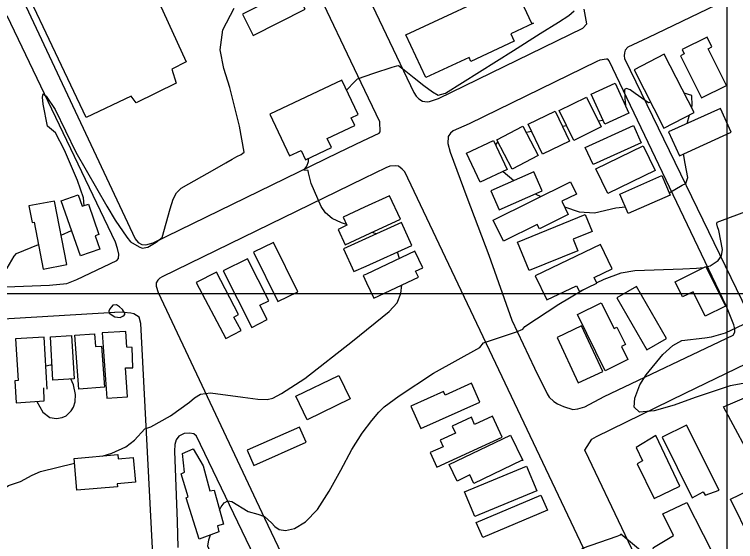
# Model space of a CAD drawing. Extents: x 79600 to 91800, y 75600 to 84400.
# Drawn here: x 81369 to 82008, y 81781 to 82248 of the extents above; entities that cross this region are included whole.
import ezdxf

# ---------------------------------------------------------------- set-up
doc = ezdxf.new("R2010")
doc.units = 0
for name, color, linetype in [('084-085$0$BLDG', 7, 'Continuous'), ('084-085$0$GRID', 7, 'Continuous'), ('084-085$0$INTER', 7, 'Continuous'), ('084-085$0$ROAD', 7, 'Continuous')]:
    doc.layers.add(name, color=color, linetype=linetype)

msp = doc.modelspace()

# ---------------------------------------------------------------- linework, layer by layer
at = {"layer": '084-085$0$BLDG'}
for p, q in [((81701.23, 82087.1), (81679.12, 82076.83)), ((81711.91, 82063.27), (81679.87, 82048.87)), ((81680.91, 82009.94), (81687.42, 81996.25))]:
    msp.add_line(p, q, dxfattribs=at)
for points in [[(81367.3, 82556.44), (81372.81, 82544.85), (81467.54, 82592.55), (81491.7, 82540.84), (81489.72, 82539.77), (81493.08, 82529.09), (81469.59, 82518.54), (81465.46, 82524.94), (81411, 82499.56), (81414.22, 82492.08), (81400.33, 82486.88), (81424.95, 82434.86), (81418.09, 82426.31), (81460.76, 82338.29), (81521.17, 82205.57), (81508.35, 82199.15), (81512.33, 82186.79), (81476.79, 82169.36), (81472.51, 82175.15), (81432.54, 82156.34), (81350.43, 82329.03)], [(81679.79, 82051.85), (81710.9, 82066.31), (81701.23, 82087.1)], [(81679.12, 82076.83), (81660.21, 82068.03), (81663.53, 82060.89), (81655.64, 82057.23), (81661.99, 82043.58), (81679.79, 82051.85)], [(81680.52, 82024.69), (81721.05, 82042.91), (81711.91, 82063.27)], [(81679.87, 82048.87), (81660.45, 82040.14), (81669.6, 82019.79), (81680.52, 82024.69)], [(81687.42, 81996.25), (81726.81, 82014.98), (81724.36, 82020.13), (81730.64, 82023.12), (81723.58, 82037.97), (81680.71, 82017.58)], [(81680.71, 82017.58), (81677.91, 82016.25), (81680.91, 82009.94)], [(81398.13, 81915.79), (81395.35, 81961.86), (81369.97, 81960.33), (81372.21, 81923.25), (81369.31, 81923.08), (81370.48, 81903.6), (81395.24, 81905.41), (81395.08, 81917.01)]]:
    msp.add_lwpolyline(points, dxfattribs=at)
for points in [[(81580.46, 82229.06), (81626.59, 82252.33), (81617.08, 82271.2), (81570.95, 82247.92)], [(81826.88, 82239.88), (81828.76, 82239.89), (81808.62, 82230.47), (81811.64, 82224.01), (81773.27, 82206.06), (81771.63, 82209.57), (81733.34, 82191.66), (81715.64, 82229.52), (81810.89, 82274.07)], [(81999.68, 82184.61), (81983.56, 82217.24), (81986.76, 82218.82), (81982.42, 82227.61), (81960.32, 82216.7), (81962.33, 82212.64), (81959.05, 82211.02), (81977.5, 82173.65)], [(81971.03, 82160.78), (81944.58, 82212.39), (81917.76, 82198.65), (81944.21, 82147.04)], [(81595.15, 82159.22), (81612.7, 82122.29), (81622.84, 82127.1), (81626.79, 82118.79), (81649.76, 82129.7), (81645.94, 82137.75), (81670.39, 82149.37), (81667.24, 82155.99), (81673.48, 82158.95), (81658.95, 82189.53)], [(81901.03, 82186.75), (81913.1, 82160.17), (81891.89, 82150.54), (81879.83, 82177.12)], [(81875.65, 82174.4), (81888.61, 82147.98), (81864.43, 82136.12), (81851.47, 82162.55)], [(81848, 82161.99), (81860.63, 82135.41), (81836.65, 82124.01), (81824.02, 82150.59)], [(81994.22, 82164.46), (81948.34, 82143.56), (81957.93, 82122.52), (82003.8, 82143.43)], [(81819.39, 82148.65), (81832.86, 82122.58), (81809.77, 82110.65), (81796.3, 82136.71)], [(81924.16, 82134.04), (81881.48, 82114.61), (81874.52, 82129.9), (81917.2, 82149.33)], [(81793.4, 82136), (81805.5, 82110.17), (81781.65, 82099), (81769.55, 82124.84)], [(81936.56, 82109.36), (81894.72, 82088.9), (81884.01, 82110.8), (81925.84, 82131.26)], [(81798.22, 82074.58), (81836.38, 82091.26), (81829.01, 82108.13), (81790.85, 82091.45)], [(81949.86, 82087.56), (81912.7, 82071.26), (81905.1, 82088.58), (81942.27, 82104.88)], [(81866.73, 82088.54), (81853.76, 82082.15), (81859.55, 82070.41), (81834.03, 82057.83), (81832.14, 82061.67), (81802.19, 82046.9), (81793.01, 82065.52), (81861.44, 82099.26)], [(81425.55, 82087.84), (81429.07, 82077.73), (81434.54, 82079.63), (81443.93, 82052.64), (81440.57, 82051.47), (81444.69, 82039.63), (81427.55, 82033.67), (81410.52, 82082.62)], [(81381.83, 82078.02), (81384.64, 82063.32), (81386.51, 82063.67), (81394.45, 82022.03), (81415.39, 82026.03), (81404.64, 82082.37)], [(81880.8, 82055.31), (81863.92, 82048.45), (81868.03, 82038.36), (81824.91, 82020.81), (81814.65, 82046.02), (81874.65, 82070.43)], [(81619.95, 82001.87), (81619.95, 82002.01), (81598.53, 82045.64), (81580.91, 82037), (81602.39, 81993.25)], [(81869.4, 82002.2), (81884.75, 82009.55), (81882.38, 82014.51), (81898.54, 82022.25), (81888.22, 82043.79), (81830.37, 82016.09), (81840.62, 81994.7), (81866.95, 82007.31)], [(81592.85, 81977.31), (81586.43, 81989.98), (81594.24, 81993.95), (81575.32, 82031.26), (81553.96, 82020.43), (81579.31, 81970.44)], [(81980.83, 81980.35), (81970.09, 82001.96), (81960.81, 81997.35), (81954.1, 82010.85), (81981.39, 82024.41), (81998.83, 81989.3)], [(81569.72, 81967.59), (81563.42, 81979.61), (81567.62, 81981.82), (81547.88, 82019.48), (81530.1, 82010.16), (81556.15, 81960.47)], [(81902.44, 81996.54), (81929.06, 81950.58), (81946.45, 81960.65), (81919.83, 82006.61)], [(81900.07, 81969.35), (81902.68, 81970.65), (81910.34, 81955.23), (81906.54, 81953.34), (81912.23, 81941.87), (81892.31, 81931.98), (81867.6, 81981.74), (81888.71, 81992.22)], [(81849.58, 81961.48), (81868.37, 81921.25), (81890.18, 81931.44), (81871.39, 81971.66)], [(81403.14, 81923.78), (81400.86, 81962.18), (81419.62, 81963.3), (81421.9, 81924.9)], [(81440.84, 81953.41), (81446.26, 81953.8), (81448.86, 81917.35), (81426.06, 81915.73), (81422.65, 81963.55), (81440.03, 81964.78)], [(81446.61, 81965.59), (81450.94, 81907.6), (81469.25, 81908.99), (81467.4, 81934.47), (81473.96, 81934.63), (81473.18, 81952.64), (81468.45, 81952.79), (81467.67, 81966.67)], [(81618.3, 81909.47), (81656.43, 81927.9), (81666.5, 81907.08), (81628.37, 81888.65)], [(81773.82, 81920.87), (81750.42, 81910.34), (81748.9, 81913.71), (81720.05, 81900.73), (81729.07, 81880.71), (81781.31, 81904.22)], [(82026.74, 81844.52), (81997.16, 81900.15), (82017.63, 81908.99), (82026.45, 81891.32), (82030.47, 81893.36), (82044.81, 81864.23), (82037.84, 81860.29), (82042.09, 81851.15)], [(81776.64, 81884.39), (81773.73, 81890.74), (81756.82, 81883.02), (81759.73, 81876.65), (81746.12, 81870.43), (81748.73, 81864.71), (81737.36, 81859.52), (81743.24, 81846.64), (81801.05, 81873.04), (81792.54, 81891.65)], [(81621.47, 81882.13), (81575.08, 81861.54), (81581.07, 81848.03), (81627.46, 81868.62)], [(81993.27, 81826.27), (81964.3, 81883.93), (81942.76, 81873.22), (81969.22, 81819.28), (81978.98, 81824.63), (81980.86, 81821.84)], [(81819.28, 81852.54), (81818.11, 81852.53), (81776.05, 81832.21), (81772.41, 81839.74), (81761.21, 81834.33), (81754.17, 81848.88), (81808.39, 81875.08)], [(81958.27, 81829.79), (81937.15, 81874.74), (81919.81, 81863.9), (81925.32, 81852.28), (81920.52, 81849.6), (81935.64, 81818.76)], [(81532.56, 81782.83), (81521.23, 81819.45), (81522.91, 81820.22), (81516.78, 81840.81), (81519.53, 81842.19), (81517.99, 81858.67), (81527.29, 81862.8), (81536.16, 81847.85), (81541.98, 81825.58), (81545.95, 81826.34), (81554.06, 81795.98), (81548.88, 81794.6), (81550.1, 81789.26)], [(81460.54, 81857.67), (81460.87, 81853.87), (81474.29, 81855.02), (81476.16, 81833.18), (81460.06, 81831.8), (81460.27, 81829.31), (81424.39, 81826.24), (81421.98, 81854.36)], [(81831.57, 81825.62), (81776.78, 81802.9), (81767.71, 81824.77), (81822.5, 81847.5)], [(82018.44, 81825.72), (82021.25, 81820.01), (82026.58, 81822.64), (82041.81, 81791.74), (82021.32, 81781.64), (82003.28, 81818.25)], [(81841.05, 81808.48), (81783.77, 81784.24), (81778.09, 81797.67), (81835.37, 81821.91)], [(81964.42, 81815.21), (81993.54, 81758.64), (81949.71, 81732.4), (81933.16, 81768.37), (81934.98, 81775.53), (81952.64, 81785.91), (81943.34, 81805.28)]]:
    msp.add_lwpolyline(points, close=True, dxfattribs=at)
at = {"layer": '084-085$0$GRID'}
for p, q in [((82000, 84000), (82000, 80000)), ((85000, 82000), (80000, 82000))]:
    msp.add_line(p, q, dxfattribs=at)
at = {"layer": '084-085$0$INTER'}
for p, q in [((81964.89, 82151.1), (81966.99, 82158.71)), ((81858.12, 82148.99), (81854.43, 82148.47)), ((81890.5, 82153.6), (81886.16, 82152.98)), ((81827.13, 82144.03), (81822.2, 82143.21)), ((81797.16, 82135.04), (81795.18, 82132.21)), ((81801.98, 82108.52), (81811.48, 82100.47)), ((81856.21, 82077.19), (81869.34, 82072.92)), ((81410.41, 82052.11), (81419.66, 82056.35)), ((81689.64, 82053.26), (81685.56, 82054.53)), ((81709.99, 82031.51), (81708.23, 82037.15))]:
    msp.add_line(p, q, dxfattribs=at)
for points in [[(81430.93, 82078.37), (81430.07, 82085.26), (81424.89, 82100.42), (81413.26, 82127.4), (81405.47, 82142.73), (81398.32, 82148.61), (81394.5, 82168.08), (81393.78, 82174.28), (81394.46, 82177.25), (81397.17, 82175.32), (81405.17, 82163.45), (81423.52, 82125.58), (81450.77, 82077.73), (81458.24, 82065.31), (81468.53, 82050.45), (81471.7, 82046.34), (81479.52, 82041.7), (81482.2, 82040.65), (81487.08, 82041.62), (81494.53, 82046.04), (81500, 82049.92), (81506.9, 82075.46), (81509.64, 82084.15), (81512.51, 82089.76), (81516.72, 82093.61), (81546.45, 82110.62), (81556.4, 82116.25), (81561.99, 82119.43), (81566.03, 82121.74), (81569.7, 82123.69), (81571.36, 82124.62), (81572.6, 82125.5), (81568.39, 82148.72), (81559.92, 82182.84), (81554.43, 82199.71), (81551.16, 82216.38), (81553.55, 82234.07), (81563.62, 82253.27)], [(81663.24, 82180.51), (81670.53, 82188.23), (81673.02, 82190.48), (81687.31, 82195.6), (81703.44, 82200.81), (81707.64, 82202.05), (81709.26, 82202.41), (81715.56, 82197.52), (81722.93, 82191.64), (81731.65, 82184.77), (81739.23, 82178.97), (81744.4, 82176.21), (81750.83, 82177.95), (81811.14, 82215.75), (81834.77, 82230.67), (81850.78, 82240.68), (81860.03, 82246.71), (81864.89, 82250.73)], [(81932.53, 82169.83), (81930.56, 82169.43), (81918.78, 82177.6), (81914.44, 82180.76), (81911.26, 82182), (81909.42, 82181.09), (81909.62, 82173.09), (81910.37, 82167.27), (81910.29, 82166.37)], [(81968.77, 82165.18), (81969.31, 82167.12), (81969.04, 82175.73), (81962.22, 82177.98)], [(81949.03, 82089.48), (81960.51, 82096.33), (81963.55, 82097.97), (81965.47, 82103.33), (81963.03, 82115.7), (81961.67, 82124.23)], [(81663.2, 82061.6), (81658.77, 82063.05), (81650.35, 82066.98), (81644.63, 82071.79), (81640.83, 82077.47), (81631.83, 82097.86), (81629.35, 82107.4), (81629.32, 82109.52), (81625.26, 82109.74), (81627.95, 82113.19), (81629.47, 82117.41), (81629.48, 82120.07)], [(81981.63, 82023.92), (81985.24, 82024.88), (81992.39, 82029.59), (81995.26, 82033.84), (81996.23, 82039.44), (81992.9, 82056.11), (81991.73, 82059.57), (81991.15, 82062.01), (81991.53, 82063.65), (82020.58, 82074.48), (82027.59, 82077.71), (82033.46, 82081.28), (82038.44, 82085.39), (82043.85, 82092.68)], [(81830.56, 82088.71), (81830.95, 82088.47), (81835.34, 82086.38)], [(81869.34, 82072.92), (81882.71, 82071.79), (81901.69, 82076.19), (81910.13, 82077.13)], [(81315.32, 81883.4), (81319.92, 81889.98), (81325.97, 81903.18), (81330.27, 81918.41), (81331.33, 81933.34), (81328.34, 81946.03), (81319.23, 81963.71), (81317.99, 81968.91), (81319.05, 81972.31), (81332.51, 81981.15), (81334.42, 81982.83), (81335.75, 81990.1), (81335.77, 81992.76), (81336.27, 81995.22), (81343.37, 82000.11), (81345.41, 82001.18), (81344.98, 82005.38), (81356.07, 82020.33), (81357.19, 82021.93), (81360.69, 82022.35), (81362.51, 82022.95), (81368.92, 82033.55), (81370.85, 82035.81), (81390.28, 82043.91)], [(81884.62, 82009.83), (81891.23, 82013.26), (81906.27, 82018.77), (81918.54, 82020.7), (81961.05, 82022.33), (81973.07, 82023), (81979.35, 82023.4)], [(81446.71, 81856.48), (81455.4, 81859), (81467.58, 81864.75), (81475.47, 81870.6), (81484.6, 81880.56), (81489.88, 81882.35), (81507.19, 81892.12), (81524.11, 81904.11), (81528.45, 81908.14), (81533.96, 81911.26), (81542.8, 81912.47), (81571.34, 81908.71), (81584.51, 81906.75), (81592.91, 81906.6), (81597.76, 81907.86), (81605.56, 81911.76), (81626.16, 81925.2), (81668.31, 81958.25), (81700.96, 81984.47), (81708.03, 81992.03), (81711.35, 82000.55), (81712.09, 82007.98)], [(82060.21, 81921.18), (82033.46, 81921.58), (82017.63, 81921.19), (82002.91, 81918.71), (81971.79, 81908.29), (81953.19, 81901.63), (81935.49, 81896.47), (81922.77, 81895.37), (81917.83, 81899.89), (81918.43, 81907.58), (81922.91, 81919.67), (81928.53, 81928.33), (81943.27, 81946.28), (81952.07, 81954.41), (81960.21, 81958.95), (81980.54, 81961.3), (81986.53, 81962), (81998.75, 81965.65), (82014.89, 81973.38), (82023.01, 81977.6), (82027.34, 81980.21), (82031.83, 81984.25), (82036.21, 81990.76), (82043.16, 82007.95)], [(81550.73, 81808.44), (81552.25, 81811.51), (81554.91, 81815), (81558.02, 81816.62), (81561.69, 81816.11), (81576.04, 81807.21), (81584.54, 81805.07), (81590.47, 81802.75), (81596.59, 81797.27), (81599.63, 81793.93), (81603.48, 81791.27), (81609.1, 81790.37), (81617.16, 81792.32), (81626.96, 81798.2), (81637.49, 81809.06), (81647.9, 81825.21), (81658, 81844.03), (81667.8, 81862.17), (81677.15, 81876.85), (81685.44, 81887.79), (81691.9, 81895.27), (81696.4, 81899.98), (81709.75, 81909.82), (81740.16, 81929.84), (81781.15, 81952.55), (81784.48, 81956.63), (81813.83, 81966.6), (81819.39, 81968.79), (81820.94, 81971.28), (81851.05, 81990.91), (81871.66, 82003.09), (81876.38, 82005.54)], [(81402.36, 81936.99), (81400.88, 81936.98), (81396.9, 81936.1)], [(81394.25, 81895.31), (81400.32, 81890.61), (81406.34, 81889.66), (81411.41, 81890.65), (81414.87, 81892.12), (81419.17, 81896.42), (81421.25, 81899.77), (81422.84, 81904.45), (81423.07, 81910.98), (81421.28, 81919.39), (81419.05, 81924.73)], [(81388.96, 81904.95), (81389.02, 81904.67), (81394.25, 81895.31)], [(81311.55, 81792.01), (81331.5, 81807.34), (81363.71, 81830.23), (81374.35, 81833.78), (81384.84, 81839.37), (81392.09, 81842.64), (81422.34, 81850.11)], [(81464.57, 81751.62), (81474.14, 81756.71), (81482.11, 81760.35), (81489.9, 81762.05), (81497.1, 81760.93), (81508.37, 81755.03), (81512.19, 81753.2), (81516.49, 81753), (81533.72, 81757.96), (81544.44, 81762.08), (81551.22, 81765.76), (81551.15, 81768.15), (81546.83, 81770.05), (81542.23, 81772.61), (81540.47, 81776.74), (81541.18, 81782.16), (81542.62, 81786.52)], [(81873.41, 81723.03), (81873.51, 81725.63), (81871.27, 81762.43), (81870.79, 81771.25), (81872.1, 81774.91), (81902.81, 81785.32), (81905.66, 81786.51), (81906.1, 81787.64), (81935.68, 81762.9)]]:
    msp.add_lwpolyline(points, dxfattribs=at)
msp.add_lwpolyline([(81454.98, 81988.75), (81453.59, 81986.91), (81452.62, 81984.9), (81452.88, 81982.9), (81457.82, 81979.76), (81462.67, 81979.04), (81465.07, 81980.38), (81466.25, 81981.24), (81467.02, 81982.35), (81464.77, 81986.33), (81462.02, 81988.72), (81459.35, 81990.42), (81456.19, 81990.17)], close=True, dxfattribs=at)
at = {"layer": '084-085$0$ROAD'}
msp.add_line((81656.02, 82125.46), (81677.55, 82135.61), dxfattribs=at)
for points in [[(81676.18, 82187.11), (81633.92, 82275.82), (81519.21, 82517.02)], [(81362.98, 82289.97), (81475.99, 82048.94), (81478.59, 82045.74), (81481.79, 82043.76), (81485.46, 82043.46), (81491.86, 82045.45), (81656.02, 82125.46)], [(82050.54, 82285.14), (81929.95, 82226.85), (81912.43, 82218.81), (81909.96, 82216), (81909.2, 82213.66), (81908.91, 82210.86), (81909.23, 82208.68), (82018.4, 81984.09), (82020.61, 81978.81), (82022.64, 81976.81), (82025.13, 81976.2), (82028.71, 81975.91), (82033.83, 81977.34), (82192.56, 82052.66), (82196.12, 82055.02), (82197.67, 82057.05), (82198.74, 82059.86), (82198.72, 82061.88), (82198.39, 82064.83), (82197.6, 82066.84), (82195.09, 82071.49), (82130.2, 82178.21), (82095.79, 82236.14), (82068.6, 82281.99)], [(81673.65, 82281.56), (81722.7, 82178.43), (81724.89, 82175.18), (81727.08, 82173.02), (81730.52, 82170.86), (81734.72, 82170.27), (81736.58, 82170.59), (81744.49, 82173.13), (81872.53, 82235.35), (81876.08, 82239.41), (81873.51, 82252.46)], [(81254.44, 82002.18), (81400.03, 82007.82), (81415.59, 82009.36), (81424.44, 82012.88), (81459.83, 82029.54), (81461.2, 82031.53), (81461.5, 82035.35), (81460.43, 82040.38), (81458.44, 82046.03), (81362.71, 82246.47)], [(81677.55, 82135.61), (81692.14, 82142.48), (81692.91, 82143.73), (81692.7, 82152.43), (81676.18, 82187.11)], [(81912.02, 81692.67), (81714.74, 82108.1), (81712.55, 82110.73), (81709.11, 82113.2), (81706.93, 82113.5), (81701.65, 82113.15), (81697.93, 82111.73), (81678.44, 82102.24), (81499.99, 82015.33), (81497.83, 82013.91), (81495.97, 82012.35), (81494.59, 82009.85), (81494.45, 82006.9), (81496.2, 82001.31), (81590.43, 81801.5), (81692.18, 81588.1)], [(82008.86, 81598.44), (82005.75, 81598.42), (82002.48, 81599.49), (82000.61, 81600.57), (81998.57, 81602.42), (81994.8, 81608.46), (81877.73, 81854.31), (81874.11, 81861.59), (81880.42, 81871.43), (81884.45, 81873.63), (81963.19, 81912.06), (82198.64, 82026.27)], [(81393.89, 81510.14), (81272.46, 81503.91), (81269.26, 81503.91), (81266.97, 81504.36), (81265.29, 81505.43), (81262.99, 81507.26), (81261.47, 81509.85), (81260.55, 81513.82), (81239.36, 81961.57), (81239.36, 81964.47), (81240.12, 81966.31), (81241.95, 81967.83), (81245.46, 81968.91), (81251.11, 81970.28), (81260.11, 81971.97), (81458.06, 81983.81)], [(81393.89, 81510.14), (81496.47, 81514.51), (81498.8, 81515.62), (81501.89, 81518.59), (81504.15, 81530.11), (81481.13, 81973.85), (81479.39, 81979.59), (81474.7, 81982.36), (81472.06, 81982.97), (81465.83, 81983.71), (81458.06, 81983.81)], [(81684.35, 81553.33), (81530.43, 81874.04), (81527.93, 81876.04), (81524.04, 81876.79), (81519.37, 81876.3), (81514.73, 81873.94), (81512.41, 81870.66), (81511.04, 81866.61), (81510.92, 81860.85), (81513.18, 81798.37), (81513.79, 81775.36)]]:
    msp.add_lwpolyline(points, dxfattribs=at)
msp.add_lwpolyline([(81891.22, 81909.12), (82005.62, 81963.48), (82007, 81966.29), (82007.14, 81969.25), (82006.18, 81972.66), (81999.55, 81988.79), (81895.88, 82206.42), (81894.62, 82207.97), (81893.53, 82208.12), (81887.63, 82207.15), (81884.84, 82205.89), (81771.85, 82150.76), (81757.58, 82144.45), (81755.11, 82142.41), (81753.26, 82139.44), (81752.99, 82133.22), (81754.9, 82125.62), (81769.61, 82085.75), (81789.06, 82034.26), (81809.64, 81976.86), (81829.65, 81934.23), (81840.83, 81911.6), (81842.72, 81908.66), (81846.63, 81904.8), (81849.91, 81902.64), (81855.21, 81900.19), (81863.46, 81897.6), (81867.97, 81898.25), (81874.18, 81900.15)], close=True, dxfattribs=at)

doc.saveas('drawing.dxf')
